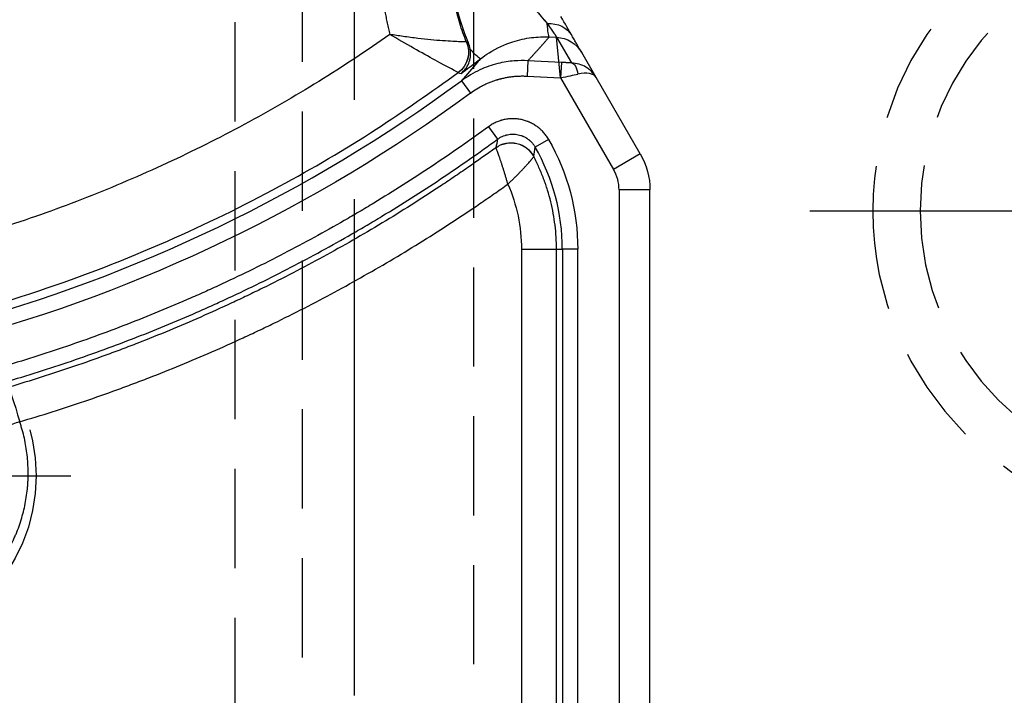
# Model space of a CAD drawing. Extents: x 2651 to 7771, y -1163 to 1075.
# Tile 436 of 490: x 5276 to 5301, y 685 to 702. Entities that reach past the tile are written whole.
import ezdxf

# ---------------------------------------------------------------- set-up
doc = ezdxf.new("R2010")
doc.units = 0
doc.header["$LTSCALE"] = 10
doc.linetypes.add('CENTER', pattern=[2, 1.25, -0.25, 0.25, -0.25])
doc.linetypes.add('HIDDEN', pattern=[0.375, 0.25, -0.125])
doc.layers.get('0').update_dxf_attribs({"linetype": 'CONTINUOUS'})
doc.layers.get('Defpoints').update_dxf_attribs({"linetype": 'CONTINUOUS'})
for name, color, linetype in [('1', 7, 'CONTINUOUS'), ('97', 7, 'CONTINUOUS'), ('CEN', 1, 'CENTER'), ('COOL', 150, 'HIDDEN'), ('DIM', 3, 'CONTINUOUS'), ('HIDDEN', 6, 'HIDDEN'), ('PART', 7, 'CONTINUOUS')]:
    doc.layers.add(name, color=color, linetype=linetype)
doc.styles.get("Standard").update_dxf_attribs({"font": 'romans.shx'})
doc.dimstyles.new('MM& INCH5', dxfattribs={"dimtxt": 5, "dimasz": 2.5, "dimexe": 1, "dimexo": 0.5, "dimtad": 0, "dimrnd": 1.38778e-17, "dimzin": 9, "dimdsep": 46, "dimtxsty": 'Standard', "dimblk": 'CLOSED', "dimcen": 0, "dimclrd": 3, "dimclre": 3, "dimclrt": 3, "dimazin": 2, "dimtfac": 0.75, "dimtofl": 0, "dimtmove": 0, "dimatfit": 3, "dimfxl": 0, "dimtolj": 1, "dimarcsym": 0})

# ---------------------------------------------------------------- blocks, each defined once
blk = doc.blocks.new('DFSF')
at = {"layer": '1', "color": 252, "linetype": 'Continuous'}
for p, q in [((1288.685, 533.376), (1288.87, 533.367)), ((1288.87, 533.367), (1289.242, 532.722)), ((1288.148, 532.776), (1288.128, 532.388)), ((1288.992, 532.732), (1288.148, 532.776)), ((1286.472, 532.273), (1286.702, 531.96)), ((1288.128, 532.388), (1288.972, 532.344)), ((1288.972, 532.344), (1290.304, 530.037)), ((1287.156, 531.114), (1287.385, 530.801)), ((1288.667, 530.793), (1288.33, 530.6)), ((1290.977, 530.426), (1290.304, 530.037)), ((1290.443, 529.519), (1290.443, 508.469)), ((1291.22, 529.519), (1290.443, 529.519)), ((1287.984, 528.026), (1287.984, 509.961)), ((1287.984, 528.026), (1288.867, 528.026)), ((1288.867, 528.026), (1289.015, 528.026)), ((1288.867, 509.961), (1288.867, 528.026)), ((1289.015, 528.026), (1289.015, 509.961)), ((1289.403, 528.026), (1289.015, 528.026)), ((1289.403, 509.961), (1289.403, 528.026))]:
    blk.add_line(p, q, dxfattribs=at)
at = {"layer": '1', "color": 110, "linetype": 'Continuous'}
for p, q in [((1288.972, 532.344), (1288.87, 533.367)), ((1288.128, 532.388), (1288.972, 532.344)), ((1288.972, 532.344), (1290.304, 530.037)), ((1290.443, 529.519), (1290.443, 508.469))]:
    blk.add_line(p, q, dxfattribs=at)
at = {"layer": '1', "color": 7, "linetype": 'Continuous'}
for p, q in [((1289.864, 532.355), (1289.502, 532.981)), ((1288.992, 532.732), (1288.972, 532.344)), ((1290.977, 530.426), (1289.865, 532.352)), ((1291.22, 508.469), (1291.22, 529.519))]:
    blk.add_line(p, q, dxfattribs=at)
at = {"layer": '1', "color": 252, "linetype": 'Continuous'}
for centre, radius, start, end in [((1263.706, 563.151), 38.363, 263.8121, 306.4003), ((1283.836, 528.026), 5.178, 0, 29.8013), ((1289.407, 529.519), 1.036, 0, 30)]:
    blk.add_arc(centre, radius, start, end, dxfattribs=at)
at = {"layer": '1', "color": 110, "linetype": 'Continuous', "extrusion": (0, 0, -1)}
blk.add_arc((-1263.706, 563.151), 38.752, 233.5997, 276.1879, dxfattribs=at)
at = {"layer": '1', "color": 252, "linetype": 'Continuous', "extrusion": (0, 0, -1)}
for centre, radius, start, end in [((-1263.706, 563.151), 38.752, 233.5997, 276.1879), ((-1283.836, 528.026), 5.567, 150.1987, 180)]:
    blk.add_arc(centre, radius, start, end, dxfattribs=at)
at = {"layer": '1', "color": 7, "linetype": 'Continuous', "extrusion": (0, 0, -1)}
blk.add_arc((-1289.407, 529.519), 1.814, 150, 180, dxfattribs=at)
at = {"layer": '1', "color": 110, "linetype": 'Continuous'}
blk.add_arc((1289.407, 529.519), 1.036, 0, 30, dxfattribs=at)
at = {"layer": '1', "color": 252, "linetype": 'Continuous', "extrusion": (0, 0, -1)}
for centre, major_axis, ratio, start_param, end_param in [((1288.583, 533.018), (0.673, 0.389), 0.857555, 5.242162, 6.283185), ((1288.855, 536.606), (0.161, 3.235), 0.052272, 3.194024, 3.602195), ((1286.005, 532.996), (0.172, 0.625), 0.999861, 0.904998, 2.236594), ((1286.005, 532.996), (-0.351, -0.544), 0.999732, 3.742362, 5.07368), ((1288.829, 532.592), (0.673, 0.389), 0.998053, 5.287458, 6.283185), ((1284.985, 535.397), (-1.972, 2.569), 0.041538, 3.154694, 3.609586), ((1287.719, 530.06), (-0.631, 0.148), 0.999911, 0.712892, 2.4287), ((1287.719, 530.059), (0.618, 0.195), 0.99876, 4.392457, 6.10701), ((1275.324, 523.68), (-0.256, 0.87), 0.025112, 0.008729, 1.578189), ((1275.324, 523.68), (0.858, 0.292), 0.00844, 1.546014, 3.132866)]:
    blk.add_ellipse(centre, major_axis=major_axis, ratio=ratio, start_param=start_param, end_param=end_param, dxfattribs=at)
at = {"layer": '1', "color": 7, "linetype": 'Continuous', "extrusion": (0, 0, -1)}
for centre, major_axis, ratio, start_param, end_param in [((1289.222, 532.334), (-0.009, -0.389), 0.484329, 3.201449, 4.425608), ((1289.407, 529.519), (-1.814, 0), 0.999975, 2.618029, 3.141591), ((1289.407, 529.519), (1.814, 0), 0.999975, 5.759622, 6.283185), ((1283.861, 528.026), (4.123, 0), 1, 5.873541, 6.283185)]:
    blk.add_ellipse(centre, major_axis=major_axis, ratio=ratio, start_param=start_param, end_param=end_param, dxfattribs=at)
at = {"layer": '1', "color": 7, "linetype": 'Continuous'}
for points, knots in [([(1286.34, 536.242), (1286.212, 535.652), (1286.202, 535.047), (1286.352, 533.988), (1286.51, 533.538), (1286.645, 533.237)], [0, 0, 0, 0, 0.5, 0.5, 1, 1, 1, 1]), ([(1286.463, 532.456), (1286.501, 532.491), (1286.579, 532.562), (1286.66, 532.706), (1286.709, 532.873), (1286.701, 533), (1286.696, 533.067)], [0, 0, 0, 0, 0.246282, 0.500012, 0.738415, 1, 1, 1, 1]), ([(1286.463, 532.456), (1286.608, 532.563), (1286.751, 532.671), (1286.914, 532.796), (1286.935, 532.811), (1286.955, 532.827)], [0, 0, 0, 0, 0.87552, 0.87552, 1, 1, 1, 1]), ([(1287.385, 530.801), (1287.404, 530.814), (1287.442, 530.839), (1287.502, 530.87), (1287.545, 530.886), (1287.572, 530.895), (1287.583, 530.899), (1287.605, 530.905), (1287.643, 530.914), (1287.699, 530.923), (1287.744, 530.926), (1287.773, 530.926), (1287.779, 530.926), (1287.79, 530.925), (1287.796, 530.925), (1287.813, 530.924), (1287.847, 530.922), (1287.903, 530.913), (1287.947, 530.901), (1287.979, 530.89), (1287.99, 530.887), (1288.006, 530.88), (1288.011, 530.878), (1288.022, 530.874), (1288.048, 530.863), (1288.093, 530.839), (1288.131, 530.815), (1288.158, 530.795), (1288.172, 530.784), (1288.185, 530.773), (1288.194, 530.766), (1288.198, 530.762), (1288.219, 530.743), (1288.251, 530.711), (1288.294, 530.658), (1288.318, 530.62), (1288.33, 530.6)], [0, 0, 0, 0, 0.0625, 0.125, 0.1875, 0.1875, 0.203125, 0.21875, 0.25, 0.3125, 0.375, 0.375, 0.390625, 0.390625, 0.40625, 0.40625, 0.4375, 0.5, 0.5625, 0.5625, 0.59375, 0.59375, 0.609375, 0.609375, 0.625, 0.6875, 0.75, 0.75, 0.78125, 0.796875, 0.796875, 0.8125, 0.8125, 0.875, 0.9375, 1, 1, 1, 1]), ([(1274.875, 524.651), (1275.436, 524.813), (1276.55, 525.163), (1278.195, 525.759), (1279.273, 526.204), (1279.942, 526.497), (1280.076, 526.556), (1280.342, 526.677), (1280.475, 526.737), (1280.872, 526.922), (1281.136, 527.048), (1281.922, 527.434), (1282.44, 527.703), (1283.208, 528.124), (1283.463, 528.267), (1283.843, 528.485), (1283.969, 528.559), (1284.221, 528.707), (1284.847, 529.082), (1285.956, 529.787), (1286.914, 530.456), (1287.385, 530.801)], [0, 0, 0, 0, 0.125, 0.25, 0.375, 0.375, 0.40625, 0.40625, 0.4375, 0.4375, 0.5, 0.5, 0.625, 0.625, 0.6875, 0.6875, 0.71875, 0.71875, 0.75, 0.875, 1, 1, 1, 1]), ([(1287.339, 530.584), (1287.107, 530.416), (1286.873, 530.25), (1286.579, 530.046), (1286.52, 530.005), (1286.401, 529.924), (1286.224, 529.803), (1285.57, 529.365), (1284.482, 528.677), (1282.995, 527.823), (1281.979, 527.296), (1281.336, 526.98), (1281.207, 526.918), (1280.949, 526.794), (1280.56, 526.611), (1280.169, 526.433), (1279.383, 526.088), (1278.854, 525.868), (1278.187, 525.608), (1278.053, 525.557), (1277.785, 525.456), (1277.651, 525.406), (1277.247, 525.259), (1276.977, 525.163), (1276.164, 524.885), (1275.618, 524.712), (1275.068, 524.55)], [0, 0, 0, 0, 0.0625, 0.0625, 0.078125, 0.078125, 0.09375, 0.125, 0.25, 0.375, 0.5, 0.5, 0.53125, 0.53125, 0.5625, 0.625, 0.625, 0.75, 0.75, 0.78125, 0.78125, 0.8125, 0.8125, 0.875, 0.875, 1, 1, 1, 1]), ([(1287.643, 529.668), (1287.635, 529.694), (1287.628, 529.719), (1287.622, 529.74), (1287.609, 529.783), (1287.592, 529.84), (1287.573, 529.903), (1287.563, 529.937), (1287.559, 529.951), (1287.556, 529.958), (1287.55, 529.978), (1287.546, 529.992), (1287.54, 530.012), (1287.537, 530.019), (1287.533, 530.032), (1287.527, 530.052), (1287.521, 530.072), (1287.509, 530.11), (1287.492, 530.161), (1287.473, 530.22), (1287.462, 530.254), (1287.454, 530.276), (1287.451, 530.287), (1287.44, 530.319), (1287.426, 530.36), (1287.407, 530.414), (1287.395, 530.446), (1287.387, 530.469), (1287.385, 530.476), (1287.38, 530.49), (1287.377, 530.496), (1287.37, 530.514), (1287.365, 530.528), (1287.361, 530.539), (1287.359, 530.543), (1287.357, 530.548), (1287.355, 530.552), (1287.353, 530.557), (1287.349, 530.567), (1287.344, 530.576), (1287.342, 530.581), (1287.339, 530.584)], [0, 0, 0, 0, 0.03125, 0.0625, 0.0625, 0.125, 0.1875, 0.203125, 0.203125, 0.21875, 0.21875, 0.25, 0.25, 0.265625, 0.265625, 0.28125, 0.3125, 0.3125, 0.375, 0.4375, 0.46875, 0.46875, 0.5, 0.5, 0.5625, 0.625, 0.6875, 0.6875, 0.71875, 0.71875, 0.75, 0.75, 0.8125, 0.828125, 0.828125, 0.84375, 0.84375, 0.875, 0.875, 0.9375, 1, 1, 1, 1]), ([(1287.643, 529.668), (1287.662, 529.686), (1287.681, 529.704), (1287.708, 529.73), (1287.73, 529.751), (1287.752, 529.771), (1287.762, 529.782), (1287.794, 529.813), (1287.815, 529.833), (1287.846, 529.864), (1287.856, 529.874), (1287.876, 529.894), (1287.886, 529.904), (1287.901, 529.919), (1287.906, 529.924), (1287.915, 529.934), (1287.93, 529.949), (1287.944, 529.964), (1287.972, 529.993), (1288.008, 530.03), (1288.05, 530.075), (1288.074, 530.101), (1288.089, 530.118), (1288.097, 530.127), (1288.119, 530.151), (1288.148, 530.183), (1288.185, 530.226), (1288.207, 530.251), (1288.222, 530.268), (1288.227, 530.274), (1288.236, 530.285), (1288.24, 530.29), (1288.252, 530.305), (1288.261, 530.316), (1288.268, 530.324), (1288.271, 530.328), (1288.273, 530.331), (1288.276, 530.335), (1288.279, 530.339), (1288.285, 530.346), (1288.291, 530.355), (1288.293, 530.36)], [0, 0, 0, 0, 0.03125, 0.0625, 0.09375, 0.09375, 0.125, 0.125, 0.1875, 0.1875, 0.21875, 0.21875, 0.25, 0.25, 0.265625, 0.265625, 0.28125, 0.3125, 0.3125, 0.375, 0.4375, 0.46875, 0.46875, 0.5, 0.5, 0.5625, 0.625, 0.6875, 0.6875, 0.71875, 0.71875, 0.75, 0.75, 0.8125, 0.828125, 0.828125, 0.84375, 0.84375, 0.875, 0.875, 1, 1, 1, 1]), ([(1288.867, 528.026), (1288.867, 528.128), (1288.861, 528.331), (1288.833, 528.632), (1288.788, 528.929), (1288.725, 529.224), (1288.671, 529.419), (1288.626, 529.564), (1288.611, 529.612), (1288.586, 529.684), (1288.577, 529.708), (1288.56, 529.756), (1288.516, 529.875), (1288.429, 530.087), (1288.34, 530.269), (1288.293, 530.36)], [0, 0, 0, 0, 0.125, 0.25, 0.375, 0.5, 0.625, 0.625, 0.6875, 0.6875, 0.71875, 0.71875, 0.75, 0.875, 1, 1, 1, 1])]:
    blk.add_open_spline(points, degree=3, knots=knots, dxfattribs=at)
at = {"layer": '1', "color": 252, "linetype": 'Continuous'}
for points, weights in [([(1284.445, 535.186), (1284.445, 534.595), (1284.521, 534.009), (1284.673, 533.438)], [1, 0.994407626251, 0.994407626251, 1]), ([(1284.673, 533.438), (1277.367, 528.298), (1268.718, 526.067), (1259.838, 527.033)], [1, 0.957088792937, 0.957088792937, 1]), ([(1288.148, 532.776), (1288.33, 532.974), (1288.509, 533.174), (1288.685, 533.376)], [1, 0.999955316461, 0.999955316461, 1])]:
    blk.add_rational_spline(points, weights, degree=3, dxfattribs=at)
for points, knots in [([(1286.602, 533.247), (1286.541, 533.403), (1286.421, 533.715), (1286.302, 534.201), (1286.225, 534.692), (1286.216, 535.022), (1286.211, 535.186)], [0, 0, 0, 0, 0.252444, 0.503258, 0.752443, 1, 1, 1, 1]), ([(1288.301, 534.103), (1288.361, 534.032), (1288.48, 533.889), (1288.584, 533.771), (1288.636, 533.712)], [0, 0, 0, 0, 0.500018, 1, 1, 1, 1]), ([(1288.636, 533.712), (1288.669, 533.663), (1288.733, 533.57), (1288.8, 533.475), (1288.839, 533.417), (1288.86, 533.382), (1288.866, 533.373), (1288.87, 533.367)], [0, 0, 0, 0, 0.262287, 0.49991, 0.699928, 0.840423, 1, 1, 1, 1]), ([(1286.39, 532.475), (1286.384, 532.485), (1286.139, 532.611), (1285.48, 532.97), (1285.078, 533.197), (1284.673, 533.438)], [0, 0, 0, 0, 0.5, 0.5, 1, 1, 1, 1]), ([(1286.602, 533.247), (1286.597, 533.247), (1286.587, 533.249), (1286.529, 533.249), (1286.429, 533.252), (1286.26, 533.261), (1285.93, 533.28), (1285.488, 533.323), (1285.023, 533.382), (1284.783, 533.42), (1284.673, 533.438)], [0, 0, 0, 0, 0.08332, 0.166946, 0.250147, 0.366705, 0.500481, 0.74979, 0.885262, 1, 1, 1, 1]), ([(1286.955, 532.827), (1287.026, 532.878), (1287.276, 533.059), (1287.708, 533.253), (1288.226, 533.374), (1288.536, 533.376), (1288.685, 533.376)], [0, 0, 0, 0, 0.141984, 0.499773, 0.758442, 1, 1, 1, 1]), ([(1286.955, 532.827), (1286.93, 532.797), (1286.904, 532.768), (1286.746, 532.583), (1286.61, 532.428), (1286.472, 532.273)], [0, 0, 0, 0, 0.15993, 0.15993, 1, 1, 1, 1]), ([(1288.148, 532.776), (1288.033, 532.778), (1287.779, 532.781), (1287.368, 532.71), (1286.91, 532.558), (1286.623, 532.371), (1286.472, 532.273)], [0, 0, 0, 0, 0.193756, 0.426858, 0.69734, 1, 1, 1, 1]), ([(1289.865, 532.352), (1289.837, 532.394), (1289.787, 532.47), (1289.697, 532.554), (1289.587, 532.631), (1289.44, 532.7), (1289.308, 532.714), (1289.242, 532.722)], [0, 0, 0, 0, 0.205637, 0.372382, 0.500218, 0.747942, 1, 1, 1, 1]), ([(1259.595, 525.23), (1260.05, 525.185), (1260.961, 525.096), (1262.333, 525.024), (1264.725, 524.979), (1268.034, 525.171), (1272.093, 525.867), (1275.748, 526.892), (1278.989, 528.143), (1281.817, 529.532), (1284.259, 530.962), (1285.709, 531.992), (1286.39, 532.475)], [0, 0, 0, 0, 0.048349, 0.096698, 0.145048, 0.301095, 0.445844, 0.579291, 0.701434, 0.812268, 0.911791, 1, 1, 1, 1]), ([(1286.702, 531.96), (1286.908, 532.112), (1287.133, 532.225), (1287.623, 532.372), (1287.873, 532.402), (1288.128, 532.388)], [0, 0, 0, 0, 0.5, 0.5, 1, 1, 1, 1]), ([(1288.972, 532.344), (1289.057, 532.363), (1289.21, 532.396), (1289.345, 532.427), (1289.405, 532.44)], [0, 0, 0, 0, 0.553654, 1, 1, 1, 1]), ([(1288.667, 530.793), (1288.649, 530.825), (1288.609, 530.886), (1288.541, 530.97), (1288.49, 531.022), (1288.456, 531.053), (1288.449, 531.059), (1288.436, 531.071), (1288.414, 531.088), (1288.364, 531.127), (1288.288, 531.176), (1288.224, 531.209), (1288.182, 531.228), (1288.174, 531.232), (1288.157, 531.239), (1288.131, 531.249), (1288.106, 531.258), (1288.054, 531.275), (1287.984, 531.293), (1287.912, 531.305), (1287.858, 531.311), (1287.84, 531.312), (1287.813, 531.313), (1287.803, 531.314), (1287.785, 531.314), (1287.739, 531.315), (1287.658, 531.31), (1287.587, 531.299), (1287.533, 531.288), (1287.507, 531.281), (1287.472, 531.271), (1287.454, 531.266), (1287.411, 531.252), (1287.343, 531.225), (1287.246, 531.176), (1287.186, 531.136), (1287.156, 531.114)], [0, 0, 0, 0, 0.0625, 0.125, 0.1875, 0.1875, 0.203125, 0.203125, 0.21875, 0.25, 0.3125, 0.375, 0.375, 0.390625, 0.390625, 0.40625, 0.4375, 0.4375, 0.5, 0.5625, 0.5625, 0.59375, 0.59375, 0.609375, 0.609375, 0.625, 0.6875, 0.75, 0.75, 0.78125, 0.796875, 0.8125, 0.8125, 0.875, 0.9375, 1, 1, 1, 1]), ([(1287.156, 531.114), (1286.689, 530.773), (1285.74, 530.11), (1284.765, 529.49), (1284.146, 529.116), (1284.022, 529.041), (1283.773, 528.894), (1283.648, 528.821), (1283.271, 528.605), (1283.019, 528.463), (1282.258, 528.047), (1281.745, 527.781), (1280.967, 527.398), (1280.706, 527.273), (1280.312, 527.09), (1280.181, 527.03), (1279.917, 526.911), (1279.256, 526.617), (1278.054, 526.121), (1276.426, 525.531), (1275.322, 525.185), (1274.767, 525.024)], [0, 0, 0, 0, 0.125, 0.25, 0.25, 0.28125, 0.28125, 0.3125, 0.3125, 0.375, 0.375, 0.5, 0.5, 0.5625, 0.5625, 0.59375, 0.59375, 0.625, 0.75, 0.875, 1, 1, 1, 1]), ([(1275.347, 523.68), (1275.897, 523.842), (1276.443, 524.015), (1277.256, 524.292), (1277.526, 524.387), (1277.863, 524.509), (1277.93, 524.534), (1278.065, 524.584), (1278.266, 524.659), (1279.002, 524.94), (1279.664, 525.212), (1280.451, 525.556), (1280.843, 525.732), (1281.297, 525.944), (1281.491, 526.037), (1281.62, 526.099), (1281.684, 526.13), (1282.264, 526.412), (1283.282, 526.935), (1284.774, 527.781), (1285.744, 528.386), (1286.463, 528.855), (1286.701, 529.014), (1287.056, 529.257), (1287.174, 529.338), (1287.409, 529.502), (1287.526, 529.585), (1287.643, 529.668)], [0, 0, 0, 0, 0.125, 0.125, 0.1875, 0.1875, 0.203125, 0.203125, 0.21875, 0.25, 0.375, 0.375, 0.4375, 0.46875, 0.484375, 0.484375, 0.5, 0.5, 0.625, 0.75, 0.875, 0.875, 0.9375, 0.9375, 0.96875, 0.96875, 1, 1, 1, 1]), ([(1267.551, 522.184), (1267.555, 522.112), (1267.566, 521.969), (1267.585, 521.827), (1267.618, 521.616), (1267.663, 521.408), (1267.745, 521.135), (1267.793, 521), (1267.826, 520.917), (1267.832, 520.9), (1267.846, 520.867), (1267.853, 520.85), (1267.873, 520.8), (1267.917, 520.702), (1268.026, 520.477), (1268.134, 520.293), (1268.252, 520.115), (1268.333, 519.999), (1268.421, 519.886), (1268.49, 519.804), (1268.513, 519.776), (1268.549, 519.736), (1268.561, 519.722), (1268.585, 519.695), (1268.645, 519.629), (1268.758, 519.514), (1268.915, 519.369), (1269.024, 519.278), (1269.192, 519.147), (1269.308, 519.065), (1269.46, 518.97), (1269.506, 518.942), (1269.552, 518.915), (1269.584, 518.898), (1269.599, 518.889), (1269.678, 518.845), (1269.805, 518.779), (1270, 518.691), (1270.265, 518.588), (1270.469, 518.527), (1270.677, 518.476), (1270.747, 518.461), (1270.836, 518.445), (1270.853, 518.442), (1270.889, 518.436), (1270.907, 518.433), (1270.96, 518.424), (1271.137, 518.398), (1271.315, 518.385), (1271.599, 518.378), (1271.741, 518.382), (1271.954, 518.399), (1272.025, 518.407), (1272.132, 518.422), (1272.167, 518.427), (1272.22, 518.436), (1272.238, 518.439), (1272.273, 518.445), (1272.362, 518.461), (1272.519, 518.496), (1272.656, 518.534), (1272.86, 518.596), (1272.993, 518.645), (1273.19, 518.729), (1273.255, 518.758), (1273.351, 518.805), (1273.399, 518.83), (1273.447, 518.855), (1273.478, 518.872), (1273.494, 518.881), (1273.572, 518.925), (1273.696, 518.998), (1273.814, 519.078), (1273.988, 519.201), (1274.099, 519.289), (1274.259, 519.43), (1274.364, 519.527), (1274.463, 519.631), (1274.524, 519.697), (1274.536, 519.71), (1274.56, 519.737), (1274.595, 519.778), (1274.676, 519.874), (1274.742, 519.958), (1274.868, 520.13), (1274.946, 520.249), (1275.053, 520.434), (1275.122, 520.558), (1275.184, 520.687), (1275.227, 520.786), (1275.242, 520.819), (1275.262, 520.868), (1275.269, 520.885), (1275.282, 520.918), (1275.315, 521.002), (1275.345, 521.086), (1275.411, 521.29), (1275.447, 521.427), (1275.506, 521.705), (1275.527, 521.846), (1275.545, 522.024), (1275.55, 522.078), (1275.553, 522.132), (1275.555, 522.168), (1275.556, 522.186), (1275.561, 522.275), (1275.563, 522.419), (1275.556, 522.632), (1275.531, 522.916), (1275.496, 523.126), (1275.449, 523.335), (1275.431, 523.405), (1275.407, 523.491), (1275.402, 523.508), (1275.391, 523.543), (1275.376, 523.595), (1275.359, 523.646), (1275.347, 523.68)], [0, 0, 0, 0, 0.015625, 0.03125, 0.03125, 0.0625, 0.078125, 0.09375, 0.09375, 0.097656, 0.097656, 0.101562, 0.101562, 0.109375, 0.125, 0.15625, 0.15625, 0.171875, 0.1875, 0.1875, 0.195312, 0.195312, 0.199219, 0.199219, 0.203125, 0.21875, 0.234375, 0.25, 0.25, 0.28125, 0.28125, 0.289062, 0.292969, 0.292969, 0.296875, 0.296875, 0.3125, 0.328125, 0.34375, 0.375, 0.375, 0.390625, 0.390625, 0.394531, 0.394531, 0.398437, 0.398437, 0.40625, 0.4375, 0.4375, 0.46875, 0.46875, 0.484375, 0.484375, 0.492187, 0.492187, 0.496094, 0.496094, 0.5, 0.515625, 0.53125, 0.53125, 0.5625, 0.5625, 0.578125, 0.578125, 0.585937, 0.589844, 0.589844, 0.59375, 0.59375, 0.609375, 0.625, 0.625, 0.65625, 0.65625, 0.671875, 0.6875, 0.6875, 0.691406, 0.691406, 0.695312, 0.703125, 0.71875, 0.71875, 0.75, 0.75, 0.765625, 0.78125, 0.78125, 0.789062, 0.789062, 0.792969, 0.792969, 0.796875, 0.8125, 0.8125, 0.84375, 0.84375, 0.875, 0.875, 0.882812, 0.886719, 0.886719, 0.890625, 0.890625, 0.90625, 0.921875, 0.9375, 0.96875, 0.96875, 0.984375, 0.984375, 0.988281, 0.988281, 0.992188, 1, 1, 1, 1])]:
    blk.add_open_spline(points, degree=3, knots=knots, dxfattribs=at)
at = {"layer": '1', "color": 110, "linetype": 'Continuous'}
for points, degree, knots in [([(1288.301, 534.103), (1288.321, 534.079), (1288.381, 534.007), (1288.497, 533.87), (1288.584, 533.772), (1288.636, 533.712)], 3, [0, 0, 0, 0, 0.166985, 0.500056, 1, 1, 1, 1]), ([(1288.636, 533.712), (1288.669, 533.664), (1288.735, 533.569), (1288.805, 533.467), (1288.853, 533.395), (1288.864, 533.376), (1288.87, 533.367)], 3, [0, 0, 0, 0, 0.257092, 0.508444, 0.755554, 1, 1, 1, 1]), ([(1286.702, 531.96), (1287.011, 532.188), (1287.378, 532.298), (1287.745, 532.408), (1288.128, 532.388)], 2, [0, 0, 0, 0.5, 0.5, 1, 1, 1])]:
    blk.add_open_spline(points, degree=degree, knots=knots, dxfattribs=at)
at = {"layer": '1', "color": 7, "linetype": 'Continuous'}
for points in [[(1289.256, 533.407), (1289.177, 533.545), (1289.083, 533.707), (1288.976, 533.891)], [(1286.602, 533.247), (1286.602, 533.247), (1286.602, 533.247), (1286.602, 533.247)], [(1286.696, 533.067), (1286.687, 533.123), (1286.671, 533.18), (1286.645, 533.237)], [(1286.39, 532.475), (1286.39, 532.475), (1286.39, 532.475), (1286.39, 532.475)], [(1287.339, 530.584), (1287.339, 530.584), (1287.339, 530.584), (1287.34, 530.583)], [(1288.293, 530.36), (1288.293, 530.36), (1288.293, 530.36), (1288.293, 530.36)]]:
    blk.add_open_spline(points, degree=3, dxfattribs=at)
for points, weights in [([(1289.502, 532.981), (1289.485, 533.011), (1289.402, 533.154), (1289.256, 533.407)], [1, 0.986164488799, 0.986164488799, 1]), ([(1289.242, 532.722), (1289.168, 532.724), (1289.082, 532.727), (1288.992, 532.732)], [1, 0.972630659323, 0.972630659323, 1])]:
    blk.add_rational_spline(points, weights, degree=3, dxfattribs=at)
at = {"layer": '1', "color": 252, "linetype": 'Continuous'}
for points in [[(1286.645, 533.237), (1286.631, 533.241), (1286.616, 533.244), (1286.602, 533.247)], [(1286.39, 532.475), (1286.414, 532.469), (1286.439, 532.462), (1286.463, 532.456)], [(1289.865, 532.352), (1289.804, 532.457), (1289.625, 532.491), (1289.405, 532.44)], [(1287.385, 530.801), (1287.371, 530.729), (1287.355, 530.657), (1287.339, 530.584)], [(1288.293, 530.36), (1288.306, 530.441), (1288.318, 530.521), (1288.33, 530.6)]]:
    blk.add_open_spline(points, degree=3, dxfattribs=at)
blk = doc.blocks.new('DFS')
at = {"layer": 'CEN'}
for p, q in [((1206.289, 508.881), (1206.289, 498.405)), ((1201.051, 503.643), (1211.527, 503.643))]:
    blk.add_line(p, q, dxfattribs=at)
at = {"layer": 'HIDDEN'}
for radius in [4.365, 3.57]:
    blk.add_circle((1206.289, 503.643), radius, dxfattribs=at)
at = {"layer": 'PART', "color": 110}
blk.add_circle((1206.289, 503.643), 1.985, dxfattribs=at)
blk = doc.blocks.new('*D42')
at = {"layer": 'Defpoints', "color": 0}
for p in [(5335.684, 924.642), (5335.684, 850.322), (5205.684, 387.642)]:
    blk.add_point(p, dxfattribs=at)
at = {"layer": 'DIM', "color": 3, "lineweight": -2}
blk.add_line((5335.684, 850.822), (5335.684, 924.642), dxfattribs=at)
at = {"layer": 'DIM', "color": 3, "insert": (5335.684, 947.648), "char_height": 5, "attachment_point": 5, "rotation": 90}
blk.add_mtext('\\A1;130 [5.118]', dxfattribs=at)
blk = doc.blocks.new('_Closed')
at = {"color": 0, "linetype": 'ByBlock', "lineweight": -2}
for p, q in [((-1, 0.1667), (0, 0)), ((-1, 0.1667), (-1, -0.1667)), ((0, 0), (-1, -0.1667)), ((0, 0), (-1, 0))]:
    blk.add_line(p, q, dxfattribs=at)
blk = doc.blocks.new('*D43')
at = {"layer": 'Defpoints', "color": 0}
for p in [(5402.684, 924.642), (5402.684, 886.162), (5205.684, 387.642)]:
    blk.add_point(p, dxfattribs=at)
at = {"layer": 'DIM', "color": 3, "lineweight": -2}
blk.add_line((5402.684, 886.662), (5402.684, 924.642), dxfattribs=at)
at = {"layer": 'DIM', "color": 3, "insert": (5402.684, 947.648), "char_height": 5, "attachment_point": 5, "rotation": 90}
blk.add_mtext('\\A1;197 [7.756]', dxfattribs=at)
blk = doc.blocks.new('*D44')
at = {"layer": 'Defpoints', "color": 0}
for p in [(5410.684, 924.642), (5405.684, 807.17), (5205.684, 387.642)]:
    blk.add_point(p, dxfattribs=at)
at = {"layer": 'DIM', "color": 3, "lineweight": -2}
for p, q in [((5410.684, 919.642), (5410.684, 924.642)), ((5405.684, 914.642), (5410.684, 919.642)), ((5405.684, 807.67), (5405.684, 914.642))]:
    blk.add_line(p, q, dxfattribs=at)
at = {"layer": 'DIM', "color": 3, "insert": (5410.684, 948.005), "char_height": 5, "attachment_point": 5, "rotation": 90}
blk.add_mtext('\\A1;200 [7.874]', dxfattribs=at)
blk = doc.blocks.new('*D45')
at = {"layer": 'Defpoints', "color": 0}
for p in [(5445.684, 924.642), (5445.684, 912.642), (5205.684, 387.642)]:
    blk.add_point(p, dxfattribs=at)
at = {"layer": 'DIM', "color": 3, "lineweight": -2}
blk.add_line((5445.684, 913.142), (5445.684, 924.642), dxfattribs=at)
at = {"layer": 'DIM', "color": 3, "insert": (5445.684, 948.005), "char_height": 5, "attachment_point": 5, "rotation": 90}
blk.add_mtext('\\A1;240 [9.449]', dxfattribs=at)
blk = doc.blocks.new('*D46')
at = {"layer": 'Defpoints', "color": 0}
for p in [(5480.684, 924.642), (5480.684, 910.642), (5205.684, 387.642)]:
    blk.add_point(p, dxfattribs=at)
at = {"layer": 'DIM', "color": 3, "lineweight": -2}
blk.add_line((5480.684, 911.142), (5480.684, 924.642), dxfattribs=at)
at = {"layer": 'DIM', "color": 3, "insert": (5480.684, 950.386), "char_height": 5, "attachment_point": 5, "rotation": 90}
blk.add_mtext('\\A1;275 [10.827]', dxfattribs=at)
blk = doc.blocks.new('*D51')
at = {"layer": 'Defpoints', "color": 0}
for p in [(5478.684, 912.642), (5493.684, 912.642), (5205.684, 387.642)]:
    blk.add_point(p, dxfattribs=at)
at = {"layer": 'DIM', "color": 3, "lineweight": -2}
blk.add_line((5479.184, 912.642), (5493.684, 912.642), dxfattribs=at)
at = {"layer": 'DIM', "color": 3, "insert": (5519.428, 912.642), "char_height": 5, "attachment_point": 5}
blk.add_mtext('\\A1;525 [20.669]', dxfattribs=at)
blk = doc.blocks.new('*D52')
at = {"layer": 'Defpoints', "color": 0}
for p in [(5507.384, 862.642), (5520.003, 862.642), (5205.684, 387.642)]:
    blk.add_point(p, dxfattribs=at)
at = {"layer": 'DIM', "color": 3, "lineweight": -2}
blk.add_line((5507.884, 862.642), (5520.003, 862.642), dxfattribs=at)
at = {"layer": 'DIM', "color": 3, "insert": (5545.747, 862.642), "char_height": 5, "attachment_point": 5}
blk.add_mtext('\\A1;475 [18.701]', dxfattribs=at)
blk = doc.blocks.new('*D53')
at = {"layer": 'Defpoints', "color": 0}
for p in [(5429.204, 859.642), (5520.003, 854.642), (5205.684, 387.642)]:
    blk.add_point(p, dxfattribs=at)
at = {"layer": 'DIM', "color": 3, "lineweight": -2}
for p, q in [((5429.704, 859.642), (5510.003, 859.642)), ((5510.003, 859.642), (5515.003, 854.642)), ((5515.003, 854.642), (5520.003, 854.642))]:
    blk.add_line(p, q, dxfattribs=at)
at = {"layer": 'DIM', "color": 3, "insert": (5545.747, 854.642), "char_height": 5, "attachment_point": 5}
blk.add_mtext('\\A1;472 [18.583]', dxfattribs=at)
blk = doc.blocks.new('*D54')
at = {"layer": 'Defpoints', "color": 0}
for p in [(5415.212, 797.642), (5500.003, 797.642), (5205.684, 387.642)]:
    blk.add_point(p, dxfattribs=at)
at = {"layer": 'DIM', "color": 3, "lineweight": -2}
blk.add_line((5415.712, 797.642), (5500.003, 797.642), dxfattribs=at)
at = {"layer": 'DIM', "color": 3, "insert": (5525.747, 797.642), "char_height": 5, "attachment_point": 5}
blk.add_mtext('\\A1;410 [16.142]', dxfattribs=at)
blk = doc.blocks.new('*D55')
at = {"layer": 'Defpoints', "color": 0}
for p in [(5358.364, 827.642), (5500.003, 827.642), (5205.684, 387.642)]:
    blk.add_point(p, dxfattribs=at)
at = {"layer": 'DIM', "color": 3, "lineweight": -2}
blk.add_line((5358.864, 827.642), (5500.003, 827.642), dxfattribs=at)
at = {"layer": 'DIM', "color": 3, "insert": (5525.747, 827.642), "char_height": 5, "attachment_point": 5}
blk.add_mtext('\\A1;440 [17.323]', dxfattribs=at)
blk = doc.blocks.new('*D56')
at = {"layer": 'Defpoints', "color": 0}
for p in [(5480.684, 762.642), (5500.003, 762.642), (5205.684, 387.642)]:
    blk.add_point(p, dxfattribs=at)
at = {"layer": 'DIM', "color": 3, "lineweight": -2}
blk.add_line((5481.184, 762.642), (5500.003, 762.642), dxfattribs=at)
at = {"layer": 'DIM', "color": 3, "insert": (5525.747, 762.642), "char_height": 5, "attachment_point": 5}
blk.add_mtext('\\A1;375 [14.764]', dxfattribs=at)
blk = doc.blocks.new('*D57')
at = {"layer": 'Defpoints', "color": 0}
for p in [(5480.685, 719.642), (5500.003, 719.642), (5205.684, 387.642)]:
    blk.add_point(p, dxfattribs=at)
at = {"layer": 'DIM', "color": 3, "lineweight": -2}
blk.add_line((5481.185, 719.642), (5500.003, 719.642), dxfattribs=at)
at = {"layer": 'DIM', "color": 3, "insert": (5525.747, 719.642), "char_height": 5, "attachment_point": 5}
blk.add_mtext('\\A1;332 [13.071]', dxfattribs=at)
blk = doc.blocks.new('*D76')
at = {"layer": 'Defpoints', "color": 0}
for p in [(5325.684, 924.642), (5325.684, 787.642), (5205.684, 387.642)]:
    blk.add_point(p, dxfattribs=at)
at = {"layer": 'DIM', "color": 3, "lineweight": -2}
blk.add_line((5325.684, 788.142), (5325.684, 924.642), dxfattribs=at)
at = {"layer": 'DIM', "color": 3, "insert": (5325.684, 947.648), "char_height": 5, "attachment_point": 5, "rotation": 90}
blk.add_mtext('\\A1;120 [4.724]', dxfattribs=at)
blk = doc.blocks.new('*D78')
at = {"layer": 'Defpoints', "color": 0}
for p in [(5325.684, 787.642), (5500.003, 787.642), (5205.684, 387.642)]:
    blk.add_point(p, dxfattribs=at)
at = {"layer": 'DIM', "color": 3, "lineweight": -2}
blk.add_line((5326.184, 787.642), (5500.003, 787.642), dxfattribs=at)
at = {"layer": 'DIM', "color": 3, "insert": (5525.747, 787.642), "char_height": 5, "attachment_point": 5}
blk.add_mtext('\\A1;400 [15.748]', dxfattribs=at)
blk = doc.blocks.new('*U292', base_point=(1834.08, 749.823))
for radius in [7.94, 6.75]:
    blk.add_circle((1834.08, 749.823), radius)
at = {"layer": 'CEN'}
for p, q in [((1834.08, 759.351), (1834.08, 740.295)), ((1824.552, 749.823), (1843.608, 749.823))]:
    blk.add_line(p, q, dxfattribs=at)
blk = doc.blocks.new('*D298')
at = {"layer": 'Defpoints', "color": 0}
for p in [(5315.684, 924.642), (5315.684, 912.642), (5205.684, 387.642)]:
    blk.add_point(p, dxfattribs=at)
at = {"layer": 'DIM', "color": 3, "lineweight": -2}
blk.add_line((5315.684, 913.142), (5315.684, 924.642), dxfattribs=at)
at = {"layer": 'DIM', "color": 3, "insert": (5315.684, 947.648), "char_height": 5, "attachment_point": 5, "rotation": 90}
blk.add_mtext('\\A1;110 [4.331]', dxfattribs=at)
blk = doc.blocks.new('A$C069B29F4')
at = {"layer": '97', "color": 2, "linetype": 'HIDDEN'}
blk.add_line((77.7, 250), (77.7, 350), dxfattribs=at)

msp = doc.modelspace()

# ---------------------------------------------------------------- linework, layer by layer
at = {"layer": 'COOL', "color": 1, "linetype": 'CENTER'}
msp.add_line((5284.684, 737.935), (5284.684, 656.91), dxfattribs=at)
at = {"layer": 'COOL'}
msp.add_lwpolyline([(5287.684, 726.217), (5287.684, 658.642), (5284.684, 656.91), (5281.684, 658.642), (5281.684, 726.217)], dxfattribs=at)

# ---------------------------------------------------------------- block references
at = {"layer": 'DIM'}
for name, p in [('A$C069B29F4', (5205.684, 387.642)), ('DFSF', (4000.91, 168.648)), ('DFS', (4066.019, 187.326))]:
    msp.add_blockref(name, p, dxfattribs=at)
at = {"layer": 'HIDDEN', "xscale": -1, "rotation": 180}
msp.add_blockref('*U292', (5305.684, 697.642), dxfattribs=at)

# ---------------------------------------------------------------- dimensions: what is measured, and where the dimension line sits
at = {"layer": 'DIM'}
for feature_location, offset, dtype, picture, middle in [((5480.684, 910.642), (0, 14), 1, '*D46', (5480.684, 950.386)), ((5405.684, 807.17), (5, 117.472), 1, '*D44', (5410.684, 948.005)), ((5445.684, 912.642), (0, 12), 1, '*D45', (5445.684, 948.005)), ((5335.684, 850.322), (0, 74.32), 1, '*D42', (5335.684, 947.648)), ((5402.684, 886.162), (0, 38.48), 1, '*D43', (5402.684, 947.648)), ((5325.684, 787.642), (0, 137), 1, '*D76', (5325.684, 947.648)), ((5315.684, 912.642), (0, 12), 1, '*D298', (5315.684, 947.648)), ((5478.684, 912.642), (15, 0), 0, '*D51', (5519.428, 912.642)), ((5507.384, 862.642), (12.619, 0), 0, '*D52', (5545.747, 862.642)), ((5429.204, 859.642), (90.799, -5), 0, '*D53', (5545.747, 854.642)), ((5358.364, 827.642), (141.639, 0), 0, '*D55', (5525.747, 827.642)), ((5415.212, 797.642), (84.791, 0), 0, '*D54', (5525.747, 797.642)), ((5325.684, 787.642), (174.319, 0), 0, '*D78', (5525.747, 787.642)), ((5480.684, 762.642), (19.319, 0), 0, '*D56', (5525.747, 762.642)), ((5480.685, 719.642), (19.319, 0), 0, '*D57', (5525.747, 719.642))]:
    dim = msp.add_ordinate_dim(feature_location=feature_location, offset=offset, dtype=dtype, origin=(5205.684, 387.642), dimstyle='MM& INCH5', dxfattribs=at)
    dim.commit()
    dim.dimension.update_dxf_attribs({"geometry": picture, "text_midpoint": middle})

doc.saveas('drawing.dxf')
